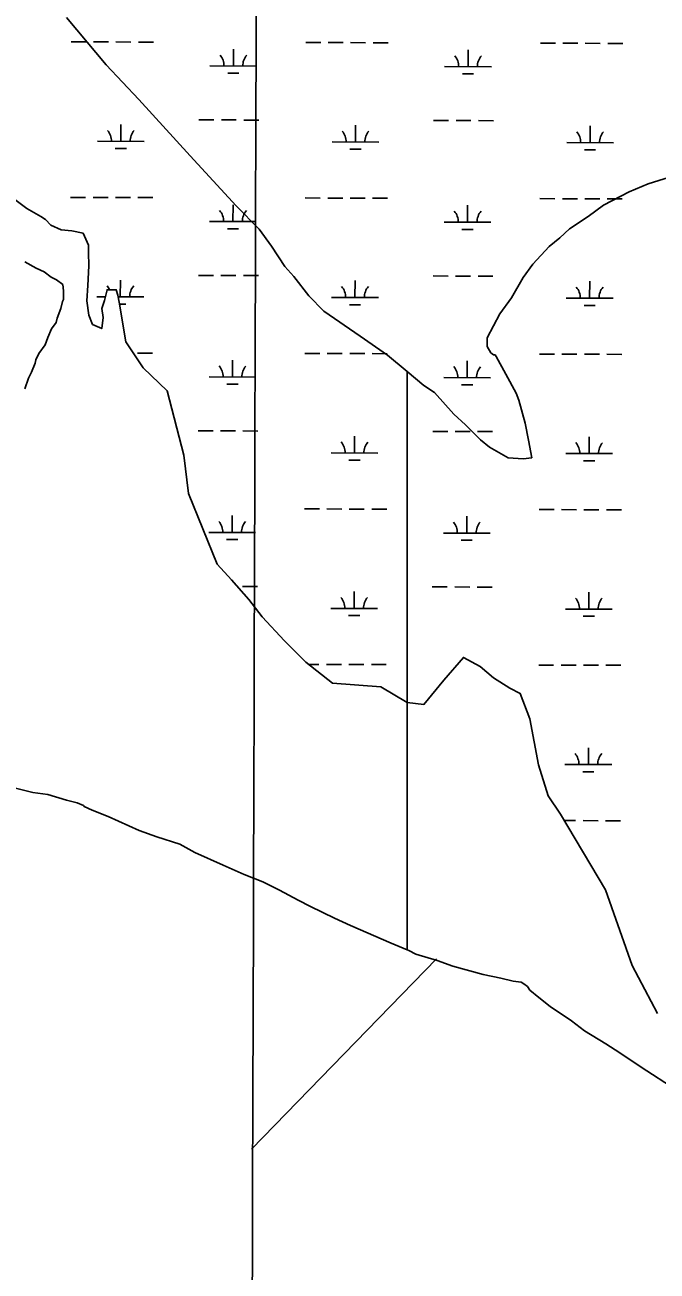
# Model space of a CAD drawing. Extents: x 3161615 to 3199515, y 867541 to 892976.
# Drawn here: x 3170567 to 3171919, y 874852 to 877519 of the extents above; entities that cross this region are included whole.
import ezdxf

# ---------------------------------------------------------------- set-up
doc = ezdxf.new("R2010")
doc.units = 0
for name, color, linetype in [('V-GRID-MAJR', 7, 'Continuous'), ('V-ROAD-CNTR', 7, 'Continuous'), ('V-SITE-VEGE', 7, 'Continuous'), ('V-TOPO-SHOR', 7, 'Continuous'), ('V-WETL-SWMP', 7, 'Continuous')]:
    doc.layers.add(name, color=color, linetype=linetype)

msp = doc.modelspace()

# ---------------------------------------------------------------- linework, layer by layer
at = {"layer": 'V-GRID-MAJR'}
msp.add_spline([(3171047.1, 872993.1), (3171065.7, 879053.8), (3171084.2, 885116.5), (3171102.7, 891179.1), (3171102.7, 891181)], degree=3, dxfattribs=at)
at = {"layer": 'V-ROAD-CNTR'}
msp.add_spline([(3172574.9, 872991.4), (3172391.3, 873136.4), (3172185.9, 873299.1), (3171983.7, 873455), (3171834.4, 873577.2), (3171683.8, 873697), (3171489.8, 873827.4), (3171191.1, 874027.4), (3170949.2, 874188.8), (3170747.7, 874329.4), (3170544.9, 874457.9), (3170452.4, 874517.4), (3170371.2, 874575.7), (3170275.1, 874638.4), (3170158.1, 874722.3), (3170073, 874793.8), (3169971.2, 874879.6), (3169872.1, 874978.9), (3169730.1, 875110.3), (3169559.7, 875281.6), (3169372, 875459.6), (3169221.3, 875604.5), (3169089, 875738.6), (3168983.6, 875846.6), (3168900.3, 875956.9), (3168809.8, 876073.4), (3168702.9, 876235.1), (3168574.3, 876446.7), (3168384.1, 876773.2)], degree=3, dxfattribs=at)
at = {"layer": 'V-SITE-VEGE'}
for p, q in [((3170740.6, 877433.4), (3170655.5, 877534.6)), ((3170810.6, 877358.9), (3170740.6, 877433.4)), ((3170920.3, 877238.5), (3170810.6, 877358.9)), ((3171018.7, 877131.5), (3170920.3, 877238.5)), ((3171966.1, 877199.1), (3171899.4, 877178.5)), ((3171899.4, 877178.5), (3171859.4, 877161.6)), ((3171859.4, 877161.6), (3171804.1, 877133.4)), ((3171067.9, 877081.9), (3171018.7, 877131.5)), ((3171804.1, 877133.4), (3171771.7, 877108.8)), ((3171771.7, 877108.8), (3171731.6, 877082.4)), ((3171094.3, 877045.6), (3171067.9, 877081.9)), ((3171710.6, 877063.5), (3171687.7, 877044.6)), ((3171731.6, 877082.4), (3171710.6, 877063.5)), ((3171122.6, 877001.7), (3171094.3, 877045.6)), ((3171687.7, 877044.6), (3171653.3, 877006.7)), ((3170566.5, 877011.9), (3170591, 876998.3)), ((3171653.3, 877006.7), (3171632.2, 876978.3)), ((3170591, 876998.3), (3170608.1, 876990.5)), ((3170608.1, 876990.5), (3170623.1, 876978.8)), ((3171141.5, 876980.7), (3171122.6, 877001.7)), ((3171173.7, 876938.7), (3171141.5, 876980.7)), ((3170623.1, 876978.8), (3170634.4, 876973)), ((3170634.4, 876973), (3170647.6, 876963.3)), ((3170647.6, 876963.3), (3170649.4, 876950)), ((3171632.2, 876978.3), (3171607.3, 876934.7)), ((3170647.1, 876927.2), (3170643.1, 876912)), ((3170649.1, 876930.9), (3170647.1, 876927.2)), ((3170649.4, 876950), (3170649.1, 876930.9)), ((3171205.8, 876906.2), (3171173.7, 876938.7)), ((3171607.3, 876934.7), (3171582.4, 876900.5)), ((3170643.1, 876912), (3170635.3, 876891.2)), ((3171283.5, 876852.6), (3171205.8, 876906.2)), ((3171582.4, 876900.5), (3171555.5, 876849.3)), ((3170633.2, 876881.7), (3170623.5, 876868.5)), ((3170635.3, 876891.2), (3170633.2, 876881.7)), ((3170615.7, 876849.6), (3170609.8, 876834.5)), ((3170623.5, 876868.5), (3170615.7, 876849.6)), ((3171342.3, 876812.3), (3171283.5, 876852.6)), ((3171555.5, 876849.3), (3171555.4, 876830.3)), ((3170609.8, 876834.5), (3170596.2, 876815.6)), ((3171555.4, 876830.3), (3171562.9, 876817)), ((3170588.3, 876794.8), (3170580.5, 876775.9)), ((3170590.3, 876802.4), (3170588.3, 876794.8)), ((3170596.2, 876815.6), (3170590.3, 876802.4)), ((3171384.1, 876777.3), (3171342.3, 876812.3)), ((3171562.9, 876817), (3171568.6, 876813.1)), ((3171568.6, 876813.1), (3171572.4, 876813.1)), ((3171572.4, 876813.1), (3171574.3, 876809.3)), ((3171574.3, 876809.3), (3171595, 876771.2)), ((3170580.5, 876775.9), (3170574.6, 876762.7)), ((3171420, 876747.3), (3171384.1, 876777.3)), ((3171384.1, 876777.3), (3171384.1, 875539.8)), ((3171384.1, 875539.8), (3171384.1, 876777.3)), ((3171595, 876771.2), (3171617.7, 876731.1)), ((3170574.6, 876762.7), (3170566.7, 876740)), ((3171442.7, 876732), (3171420, 876747.3)), ((3171484.3, 876686.1), (3171442.7, 876732)), ((3171617.7, 876731.1), (3171623.3, 876715.9)), ((3171623.3, 876715.9), (3171636.4, 876666.4)), ((3171508.9, 876663.2), (3171484.3, 876686.1)), ((3171541.1, 876630.7), (3171508.9, 876663.2)), ((3171636.4, 876666.4), (3171643.8, 876630.2)), ((3171560, 876615.4), (3171541.1, 876630.7)), ((3171599.9, 876592.4), (3171560, 876615.4)), ((3171643.8, 876630.2), (3171651.2, 876592.1)), ((3171632.2, 876590.3), (3171599.9, 876592.4)), ((3171651.2, 876592.1), (3171632.2, 876590.3)), ((3170543.9, 875886.3), (3170583.7, 875876.2)), ((3170583.7, 875876.2), (3170615.9, 875872)), ((3170615.9, 875872), (3170655.7, 875860.1)), ((3170655.7, 875860.1), (3170678.5, 875854)), ((3170678.5, 875854), (3170691.7, 875848.2)), ((3170691.7, 875848.2), (3170693.6, 875846.2)), ((3170693.6, 875846.2), (3170710.6, 875838.4)), ((3170710.6, 875838.4), (3170744.6, 875824.6)), ((3170744.6, 875824.6), (3170810.8, 875795.2)), ((3170810.8, 875795.2), (3170848.7, 875781.4)), ((3170848.7, 875781.4), (3170897.9, 875765.5)), ((3170897.9, 875765.5), (3170930, 875748)), ((3170930, 875748), (3170990.5, 875720.5)), ((3170990.5, 875720.5), (3171035.9, 875700.9)), ((3171035.9, 875700.9), (3171075.6, 875685.2)), ((3171075.6, 875685.2), (3171111.5, 875667.6)), ((3171111.5, 875667.6), (3171151.2, 875646.1)), ((3171151.2, 875646.1), (3171177.6, 875632.5)), ((3171177.6, 875632.5), (3171228.6, 875607)), ((3171228.6, 875607), (3171262.7, 875591.4)), ((3171262.7, 875591.4), (3171349.7, 875554.1)), ((3171349.7, 875554.1), (3171384.1, 875539.8)), ((3171384.1, 875539.8), (3171387.5, 875538.4)), ((3171387.5, 875538.4), (3171402.6, 875530.5)), ((3171402.6, 875530.5), (3171448.1, 875516.6)), ((3171448.1, 875516.6), (3171482.1, 875504.8)), ((3171482.1, 875504.8), (3171546.6, 875486.8)), ((3171546.6, 875486.8), (3171584.5, 875478.7)), ((3171584.5, 875478.7), (3171611, 875472.6)), ((3171611, 875472.6), (3171628.1, 875470.5)), ((3171628.1, 875470.5), (3171633.8, 875466.6)), ((3171633.8, 875466.6), (3171641.3, 875460.8)), ((3171641.3, 875460.8), (3171646.9, 875453.1)), ((3171646.9, 875453.1), (3171665.7, 875437.6)), ((3171665.7, 875437.6), (3171690.2, 875418.3)), ((3171690.2, 875418.3), (3171735.4, 875387.3)), ((3171735.4, 875387.3), (3171763.7, 875366)), ((3171763.7, 875366), (3171809, 875338.7)), ((3171809, 875338.7), (3171839.1, 875319.3)), ((3171839.1, 875319.3), (3171884.4, 875288.3)), ((3171884.4, 875288.3), (3171959.8, 875239.7))]:
    msp.add_line(p, q, dxfattribs=at)
at = {"layer": 'V-TOPO-SHOR'}
msp.add_line((3171051.2, 875113), (3171447, 875520.6), dxfattribs=at)
at = {"layer": 'V-WETL-SWMP'}
for p, q in [((3170665.4, 877482.4), (3170697.4, 877482.4)), ((3170713.4, 877482.3), (3170745.4, 877482.2)), ((3170761.4, 877482.2), (3170793.4, 877482.1)), ((3170809.4, 877482), (3170841.4, 877482)), ((3171012.5, 877430.7), (3171012.6, 877466.7)), ((3171167.3, 877481.1), (3171199.3, 877481)), ((3171215.3, 877480.9), (3171247.3, 877480.8)), ((3171263.3, 877480.8), (3171295.3, 877480.7)), ((3171311.3, 877480.7), (3171343.3, 877480.6)), ((3171514.4, 877429.4), (3171514.5, 877465.4)), ((3171669.2, 877479.7), (3171701.2, 877479.6)), ((3171717.2, 877479.5), (3171749.2, 877479.4)), ((3171765.2, 877479.4), (3171797.2, 877479.3)), ((3171813.2, 877479.3), (3171845.2, 877479.2)), ((3170962.5, 877430.9), (3171062.5, 877430.6)), ((3171000.5, 877415.3), (3171024.5, 877415.3)), ((3171464.4, 877429.5), (3171564.4, 877429.2)), ((3171502.4, 877414), (3171526.4, 877413.9)), ((3170771.6, 877269.5), (3170771.7, 877305.5)), ((3170938.8, 877315.5), (3170970.8, 877315.4)), ((3170986.8, 877315.4), (3171018.8, 877315.3)), ((3171034.8, 877315.2), (3171066.8, 877315.2)), ((3171273.5, 877268.2), (3171273.6, 877304.2)), ((3171440.7, 877314.1), (3171472.7, 877314)), ((3171488.7, 877314), (3171520.7, 877313.9)), ((3171536.7, 877313.9), (3171568.7, 877313.8)), ((3171775.4, 877266.8), (3171775.5, 877302.8)), ((3170721.6, 877269.7), (3170821.6, 877269.4)), ((3170759.6, 877254.1), (3170783.6, 877254.1)), ((3171223.5, 877268.3), (3171323.5, 877268)), ((3171261.5, 877252.8), (3171285.5, 877252.7)), ((3171725.4, 877266.9), (3171825.4, 877266.6)), ((3171763.4, 877251.4), (3171787.4, 877251.3)), ((3170664.4, 877149.8), (3170696.4, 877149.7)), ((3170712.4, 877149.6), (3170744.4, 877149.5)), ((3170760.4, 877149.5), (3170792.4, 877149.4)), ((3170808.4, 877149.4), (3170840.4, 877149.3)), ((3171166.4, 877148.4), (3171198.4, 877148.3)), ((3171214.4, 877148.3), (3171246.4, 877148.2)), ((3171262.4, 877148.1), (3171294.4, 877148)), ((3171310.4, 877148), (3171342.4, 877147.9)), ((3171668.3, 877147), (3171700.3, 877146.9)), ((3171716.3, 877146.9), (3171748.3, 877146.8)), ((3171764.3, 877146.7), (3171796.3, 877146.6)), ((3171812.3, 877146.6), (3171844.3, 877146.5)), ((3171011.6, 877098.1), (3171011.7, 877134.1)), ((3171513.5, 877096.7), (3171513.6, 877132.7)), ((3170961.6, 877098.2), (3171061.6, 877097.9)), ((3171463.5, 877096.8), (3171563.5, 877096.5)), ((3170999.6, 877082.7), (3171023.6, 877082.6)), ((3171501.5, 877081.3), (3171525.5, 877081.2)), ((3170937.9, 876982.8), (3170969.9, 876982.8)), ((3170985.9, 876982.7), (3171017.9, 876982.6)), ((3171033.9, 876982.6), (3171065.9, 876982.5)), ((3171439.8, 876981.5), (3171471.8, 876981.4)), ((3171487.8, 876981.3), (3171519.8, 876981.2)), ((3171535.8, 876981.2), (3171567.8, 876981.1)), ((3170770.7, 876936.9), (3170770.8, 876972.9)), ((3171272.6, 876935.5), (3171272.7, 876971.5)), ((3171774.5, 876934.1), (3171774.6, 876970.1)), ((3170720.7, 876937), (3170738.7, 876937)), ((3170766.1, 876936.9), (3170820.7, 876936.7)), ((3171222.6, 876935.6), (3171322.6, 876935.3)), ((3171724.5, 876934.2), (3171824.5, 876934)), ((3170769.1, 876921.4), (3170782.7, 876921.4)), ((3171260.6, 876920.1), (3171284.6, 876920)), ((3171762.5, 876918.7), (3171786.5, 876918.6)), ((3170807.5, 876816.7), (3170839.5, 876816.6)), ((3171010.7, 876765.4), (3171010.8, 876801.4)), ((3171165.4, 876815.7), (3171197.4, 876815.6)), ((3171213.4, 876815.6), (3171245.4, 876815.5)), ((3171261.4, 876815.4), (3171293.4, 876815.4)), ((3171309.4, 876815.3), (3171341.4, 876815.2)), ((3171512.6, 876764), (3171512.7, 876800)), ((3171667.3, 876814.3), (3171699.3, 876814.2)), ((3171715.3, 876814.2), (3171747.3, 876814.1)), ((3171763.3, 876814.1), (3171795.3, 876814)), ((3171811.3, 876813.9), (3171843.3, 876813.8)), ((3170960.7, 876765.5), (3171060.7, 876765.3)), ((3170998.7, 876750), (3171022.7, 876749.9)), ((3171462.6, 876764.1), (3171562.6, 876763.9)), ((3171500.6, 876748.6), (3171524.6, 876748.5)), ((3170937, 876650.2), (3170969, 876650.1)), ((3170985, 876650), (3171017, 876649.9)), ((3171033, 876649.9), (3171065, 876649.8)), ((3171271.7, 876602.8), (3171271.8, 876638.8)), ((3171438.9, 876648.8), (3171470.9, 876648.7)), ((3171486.9, 876648.6), (3171518.9, 876648.6)), ((3171534.9, 876648.5), (3171566.9, 876648.4)), ((3171773.6, 876601.4), (3171773.7, 876637.4)), ((3171221.7, 876602.9), (3171321.7, 876602.7)), ((3171259.6, 876587.4), (3171283.6, 876587.3)), ((3171723.6, 876601.6), (3171823.6, 876601.3)), ((3171761.6, 876586), (3171785.6, 876586)), ((3171164.5, 876483), (3171196.5, 876482.9)), ((3171212.5, 876482.9), (3171244.5, 876482.8)), ((3171260.5, 876482.8), (3171292.5, 876482.7)), ((3171308.5, 876482.6), (3171340.5, 876482.5)), ((3171666.4, 876481.6), (3171698.4, 876481.6)), ((3171714.4, 876481.5), (3171746.4, 876481.4)), ((3171762.4, 876481.4), (3171794.4, 876481.3)), ((3171810.4, 876481.3), (3171842.4, 876481.2)), ((3171009.8, 876432.7), (3171009.9, 876468.7)), ((3171511.7, 876431.3), (3171511.8, 876467.3)), ((3170959.8, 876432.9), (3171059.8, 876432.6)), ((3171461.7, 876431.5), (3171561.7, 876431.2)), ((3170997.7, 876417.3), (3171021.7, 876417.3)), ((3171499.6, 876415.9), (3171523.6, 876415.9)), ((3171032.1, 876317.2), (3171064.1, 876317.1)), ((3171438, 876316.1), (3171470, 876316)), ((3171486, 876316), (3171518, 876315.9)), ((3171534, 876315.8), (3171566, 876315.8)), ((3171270.8, 876270.1), (3171270.9, 876306.1)), ((3171772.7, 876268.7), (3171772.8, 876304.7)), ((3171220.8, 876270.3), (3171320.8, 876270)), ((3171722.7, 876268.9), (3171822.7, 876268.6)), ((3171258.7, 876254.7), (3171282.7, 876254.7)), ((3171760.6, 876253.4), (3171784.6, 876253.3)), ((3171173.9, 876150.3), (3171195.6, 876150.3)), ((3171211.6, 876150.2), (3171243.6, 876150.1)), ((3171259.6, 876150.1), (3171291.6, 876150)), ((3171307.6, 876150), (3171339.6, 876149.9)), ((3171665.5, 876149), (3171697.5, 876148.9)), ((3171713.5, 876148.8), (3171745.5, 876148.8)), ((3171761.5, 876148.7), (3171793.5, 876148.6)), ((3171809.5, 876148.6), (3171841.5, 876148.5)), ((3171771.8, 875936.1), (3171771.9, 875972.1)), ((3171721.8, 875936.2), (3171821.8, 875935.9)), ((3171759.7, 875920.7), (3171783.7, 875920.6)), ((3171720.5, 875816.1), (3171744.6, 875816.1)), ((3171760.6, 875816), (3171792.6, 875815.9)), ((3171808.6, 875815.9), (3171840.6, 875815.8))]:
    msp.add_line(p, q, dxfattribs=at)
msp.add_lwpolyline([(3171919.7, 875403.2), (3171865.7, 875506.3), (3171808.3, 875668.3), (3171712.5, 875829.6), (3171685.9, 875869.1), (3171664.8, 875935.3), (3171646.4, 876033.7), (3171626.1, 876088.4), (3171603.8, 876099.2), (3171569.1, 876121.7), (3171540.6, 876146), (3171504.6, 876165.4), (3171462.3, 876116.4), (3171420.1, 876064.8), (3171384.3, 876068.5), (3171328.2, 876102.7), (3171224.5, 876110.4), (3171167.5, 876155.3), (3171122.2, 876201.1), (3171074.1, 876252.3), (3171045.7, 876289.1), (3171008.4, 876331.3), (3170978.1, 876364.5), (3170916.3, 876515.8), (3170906.8, 876598.1), (3170871.2, 876735.4), (3170819.6, 876784.8), (3170782.3, 876840.4), (3170768.4, 876925.4), (3170765.4, 876940.2), (3170761.9, 876951.9), (3170742.2, 876951.9), (3170736.8, 876928.7), (3170731.3, 876911.8), (3170733.9, 876893), (3170731.1, 876868.9), (3170711.5, 876877.9), (3170703.5, 876897.6), (3170699.2, 876928), (3170701.2, 876961.1), (3170703.1, 877003.1), (3170702.4, 877031.7), (3170702.5, 877047.8), (3170690.9, 877072.8), (3170666.8, 877078.3), (3170644.5, 877080.2), (3170622.2, 877090.2), (3170610.6, 877102.7), (3170600.8, 877109), (3170570.5, 877126.1), (3170539.4, 877149.5)], dxfattribs=at)
for centre, start, end in [((3170957.3, 877431.4), 359.0699, 40.6135), ((3171067.8, 877431.1), 139.0699, 180.6135), ((3171459.2, 877430), 359.0699, 40.6135), ((3171569.7, 877429.7), 139.0699, 180.6135), ((3170716.4, 877270.2), 359.0699, 40.6135), ((3170826.9, 877269.9), 139.0699, 180.6135), ((3171218.3, 877268.8), 359.0699, 40.6135), ((3171328.8, 877268.5), 139.0699, 180.6135), ((3171720.2, 877267.4), 359.0699, 40.6135), ((3171830.7, 877267.1), 139.0699, 180.6135), ((3170956.4, 877098.7), 359.0699, 40.6135), ((3171066.9, 877098.4), 139.0699, 180.6135), ((3171458.3, 877097.3), 359.0699, 40.6135), ((3171568.8, 877097), 139.0699, 180.6135), ((3170715.5, 876937.5), 24.1466, 40.6135), ((3170825.9, 876937.2), 139.0699, 180.6135), ((3171217.4, 876936.1), 359.0699, 40.6135), ((3171327.9, 876935.8), 139.0699, 180.6135), ((3171719.3, 876934.7), 359.0699, 40.6135), ((3171829.8, 876934.4), 139.0699, 180.6135), ((3170955.5, 876766), 359.0699, 40.6135), ((3171065.9, 876765.7), 139.0699, 180.6135), ((3171457.4, 876764.6), 359.0699, 40.6135), ((3171567.9, 876764.3), 139.0699, 180.6135), ((3171216.4, 876603.4), 359.0699, 40.6135), ((3171326.9, 876603.1), 139.0699, 180.6135), ((3171718.4, 876602.1), 359.0699, 40.6135), ((3171828.8, 876601.7), 139.0699, 180.6135), ((3170954.5, 876433.3), 359.0699, 40.6135), ((3171065, 876433), 139.0699, 180.6135), ((3171456.4, 876432), 359.0699, 40.6135), ((3171566.9, 876431.7), 139.0699, 180.6135), ((3171215.5, 876270.8), 359.0699, 40.6135), ((3171326, 876270.5), 139.0699, 180.6135), ((3171717.4, 876269.4), 359.0699, 40.6135), ((3171827.9, 876269.1), 139.0699, 180.6135), ((3171716.5, 875936.7), 359.0699, 40.6135), ((3171827, 875936.4), 139.0699, 180.6135)]:
    msp.add_arc(centre, 35.2, start, end, dxfattribs=at)

doc.saveas('drawing.dxf')
